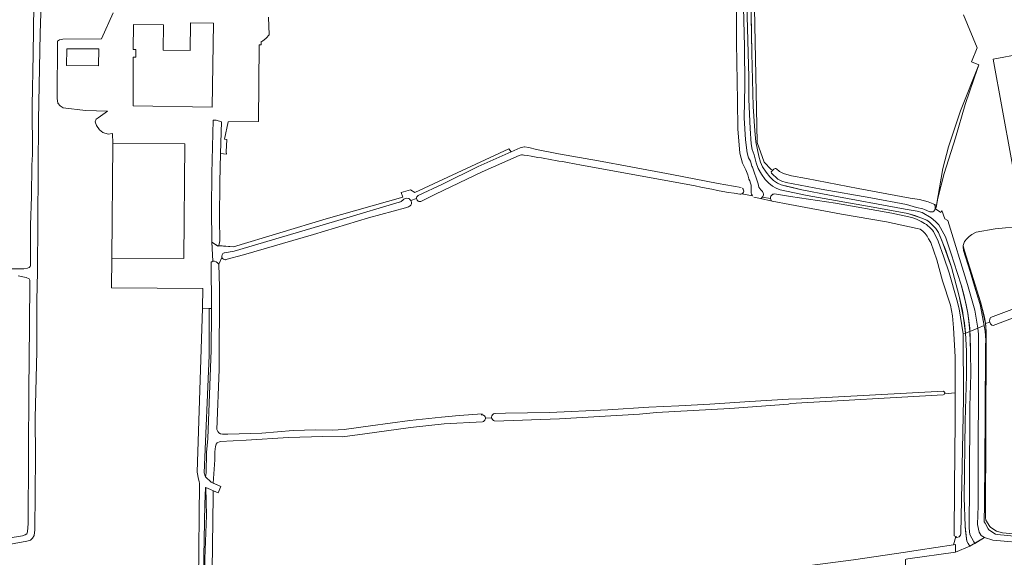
# Model space of a CAD drawing. Header units: metres. Extents: x 209813 to 223847, y 571801 to 587119.
# Tile 672 of 746: x 218797 to 219303, y 585159 to 585435. Entities that reach past the tile are written whole.
import ezdxf

# ---------------------------------------------------------------- set-up
doc = ezdxf.new("R2010")
doc.units = ezdxf.units.M
for name, color, linetype, lineweight in [('B-RO-GK-BESCHOEIING-G', 8, 'GK-BESCHOEIING', 0), ('B-RO-GR-GRAS-GV', 8, 'Continuous', 0), ('B-RO-OG-BEBOUWING-GV', 8, 'Continuous', 0), ('B-RO-OG-TERREIN_CULTUURSCHEIDING-GV', 8, 'Continuous', 0), ('B-RO-OG-TERREIN_ERF-GV', 8, 'Continuous', 0), ('B-RO-VH-ONVERHARD-GV', 8, 'Continuous', 0)]:
    doc.layers.add(name, color=color, linetype=linetype, lineweight=lineweight)
doc.linetypes.add('GK-BESCHOEIING', pattern='A,30,-5,[1,NLCS.shx,S=1,R=0,X=0,Y=0],-5', length=40)

msp = doc.modelspace()

# ---------------------------------------------------------------- linework, layer by layer
at = {"layer": 'B-RO-GK-BESCHOEIING-G', "flags": 128}
for points in [[(218895.846, 585320.757), (218898.385, 585319.058)], [(218898.385, 585319.058), (218899.089, 585318.586)]]:
    msp.add_lwpolyline(points, dxfattribs=at)
at = {"layer": 'B-RO-GR-GRAS-GV', "flags": 128}
for points in [[(219172.444, 585352.153), (219171.982, 585353.022), (219171.968, 585353.197), (219171.387, 585355.291), (219170.418, 585357.968), (219168.714, 585361.244), (219167.361, 585366.528), (219166.281, 585378.896), (219166.164, 585393.354), (219165.621, 585423.133), (219165.469, 585456.79)], [(219174.422, 585458.285), (219176.227, 585371.915), (219179.813, 585361.899), (219183.464, 585358.089), (219184.206, 585357.791), (219184.688, 585358.267), (219185.44, 585358.516), (219185.809, 585358.5), (219186.193, 585358.33), (219187.706, 585357.109), (219189.791, 585356.037), (219193.786, 585354.835), (219201.627, 585353.484), (219228.148, 585348.339), (219254.783, 585343.297), (219259.716, 585342.642), (219264.147, 585341.443), (219268.361, 585339.706), (219271.57, 585358.651), (219274.571, 585369.779), (219280.672, 585388.166), (219290.164, 585411.85), (219286.456, 585413.359), (219289.374, 585420.533), (219282.317, 585437.466)], [(218808.212, 585448.959), (218807.497, 585427.921), (218806.669, 585383.502), (218806.156, 585305.406), (218805.855, 585290.701), (218805.847, 585264.755), (218805.094, 585230.312), (218805.263, 585210.532), (218804.9, 585172.897), (218804.445, 585170), (218803.676, 585168.58), (218802.58, 585167.589), (218800.642, 585167.038), (218766.11, 585160.7)], [(218789.768, 585307.109), (218799.107, 585307.109), (218801.111, 585307.362), (218801.935, 585307.714), (218802.454, 585308.199), (218802.603, 585308.702), (218802.533, 585312.829), (218802.678, 585329.541), (218803.047, 585344.127), (218803.319, 585360.361), (218803.558, 585365.771), (218803.466, 585390.88), (218804.045, 585417.303), (218804.307, 585442.438), (218804.313, 585447.303), (218803.88, 585447.631), (218802.818, 585447.458), (218772.076, 585441.163)], [(218887.872, 585046.72), (218889.545, 585196.808), (218889.343, 585197.776), (218888.908, 585199.018), (218888.346, 585202.62), (218891.034, 585286.768), (218891.253, 585296.996), (218844.259, 585297.318), (218844.461, 585312.584), (218844.917, 585371.451), (218844.828, 585376.472), (218842.48, 585376.24), (218839.801, 585377.034), (218838.081, 585378.39), (218836.593, 585380.738), (218835.898, 585382.491), (218836.295, 585383.98), (218837.453, 585384.608), (218842.149, 585388.081), (218830.897, 585388.452), (218819.445, 585389.773), (218817.858, 585390.805), (218816.667, 585392.154), (218816.253, 585394.596), (218816.518, 585423.998), (218817.501, 585424.658), (218819.247, 585425.055), (218839.04, 585425.122), (218845.126, 585438.517)], [(218924.906, 585436.319), (218925.329, 585427.217), (218923.742, 585425.471), (218921.903, 585424.032), (218921.228, 585423.794), (218921.149, 585422.167), (218920.228, 585422.095), (218919.752, 585382.646), (218904.274, 585382.566), (218902.408, 585373.634), (218903.524, 585373.436), (218903.242, 585367.158), (218903.4, 585365.977), (218900.291, 585366.276), (218899.892, 585351.47), (218899.797, 585332.65), (218899.875, 585321.367), (218899.664, 585319.632), (218899.346, 585318.926), (218906.966, 585318.37), (218954.67, 585332.737), (218994.049, 585343.875), (218993.22, 585346.249), (218998.055, 585347.573), (219000.158, 585346.318), (219048.609, 585368.699), (219049.673, 585367.202), (219054.356, 585369.23), (219056.402, 585369.674), (219056.585, 585369.68), (219058.74, 585369.35), (219062.709, 585368.413), (219073.974, 585366.095), (219094.669, 585362.532), (219111.301, 585359.406), (219132.322, 585355.509), (219156.114, 585350.935), (219167.897, 585348.802)], [(219053.757, 585365.241), (219034.84, 585356.823), (219010.896, 585345.455), (219003.352, 585341.703)], [(219056.347, 585365.475), (219056.232, 585365.5)], [(219084.983, 585360.403), (219084.969, 585360.405)], [(219144.346, 585349.658), (219084.983, 585360.403)], [(219001.081, 585343.118), (218998.158, 585342.06)], [(219168.277, 585345.513), (219173.722, 585344.616)], [(219177.889, 585343.15), (219174.444, 585343.857)], [(219177.889, 585343.15), (219183.866, 585341.746)], [(218995.328, 585338.379), (218976.37, 585333.2), (218948.189, 585324.65), (218912.062, 585314.281), (218903.098, 585311.762)], [(219260.057, 585327.347), (219258.38, 585327.813), (219242.748, 585331.145), (219219.528, 585335.163), (219192.995, 585340.048), (219183.866, 585341.746)], [(219312.764, 585329.006), (219298.617, 585327.608), (219288.727, 585325.904), (219286.582, 585324.68), (219285.211, 585323.659), (219283.964, 585322.398), (219282.836, 585321.061), (219282.122, 585319.07), (219282.708, 585316.247), (219290.943, 585289.987), (219292.993, 585282.148), (219293.657, 585278.959), (219295.801, 585279.567), (219295.668, 585280.15), (219295.827, 585281.181), (219295.986, 585281.737), (219296.174, 585282.005), (219307.098, 585286.173)], [(219041.443, 585232.744), (219046.809, 585232.905), (219069.354, 585233.222), (219099.475, 585234.509), (219120.426, 585235.991), (219135.872, 585236.645), (219151.846, 585237.42), (219172.505, 585238.922), (219192.272, 585240.001), (219199.029, 585240.194), (219272.066, 585244.115), (219272.604, 585243.465), (219272.521, 585242.856), (219278.051, 585243.376), (219278.067, 585261.813), (219277.143, 585276.63), (219276.533, 585282.948), (219275.557, 585288.39), (219271.545, 585300.91), (219268.588, 585311.708), (219265.453, 585320.489), (219264.343, 585322.432)], [(218901.051, 585312.867), (218899.381, 585309.381), (218899.742, 585297.648), (218899.586, 585255.329), (218898.463, 585224.4)], [(218791.142, 585168.683), (218798.503, 585169.83), (218799.928, 585170.283), (218800.657, 585170.849), (218801.027, 585171.878), (218801.428, 585176.219), (218801.68, 585246.036), (218801.98, 585259.603), (218802.272, 585299.175), (218802.239, 585301.178), (218801.859, 585301.894), (218800.309, 585302.654), (218796.198, 585303.361)], [(219362.781, 585302.763), (219297.528, 585277.916), (219296.912, 585278.112), (219296.488, 585278.403), (219296.197, 585278.747), (219295.906, 585279.171), (219295.801, 585279.567)], [(219293.657, 585278.959), (219293.853, 585274.966), (219293.879, 585272.77), (219293.959, 585271.447), (219293.919, 585269.762), (219293.602, 585179.203), (219293.8, 585177.973), (219295.857, 585174.645), (219296.376, 585174.043), (219299.29, 585172.271), (219302.3, 585171.444), (219318.737, 585169.856), (219326.377, 585169.294), (219329.651, 585168.765), (219331.602, 585168.137), (219333.429, 585167.102), (219334.728, 585165.822), (219335.623, 585164.312), (219336.121, 585162.991), (219336.443, 585161.403), (219335.916, 585147.496)], [(219277.112, 585165.162), (219278.224, 585165.325), (219278.224, 585161.383), (219285.612, 585164.504), (219284.63, 585165.897), (219283.99, 585167.166), (219283.333, 585172.441), (219283.072, 585174.891), (219282.529, 585189.542), (219283.114, 585228.978), (219283.887, 585252.169), (219283.827, 585264.948), (219283.372, 585274.044), (219282.145, 585273.577), (219282.299, 585240.189), (219280.887, 585171.046), (219280.792, 585170.121), (219280.031, 585169.36), (219278.881, 585169.031), (219278.246, 585169.424)], [(219271.895, 585242.316), (219193.214, 585237.897), (219192.263, 585237.521), (219162.139, 585235.247), (219124.463, 585233.236), (219115.772, 585232.416), (219074.55, 585229.991), (219041.239, 585228.8)], [(219045.324, 585133.037), (219079.228, 585138.537), (219225.704, 585157.43), (219252.414, 585161.415), (219258.9, 585162.502), (219277.112, 585165.162), (219278.246, 585169.424), (219277.511, 585169.879), (219277.659, 585194.963), (219278.039, 585228.813), (219278.051, 585243.376)], [(218901.31, 585222.017), (218904.124, 585222.149), (218921.596, 585222.658), (218937.604, 585223.992), (218949.346, 585224.271), (218957.714, 585224.075), (218963.938, 585224.562), (218977.464, 585226.312), (218997.622, 585229.156), (219013.897, 585230.795), (219022.937, 585231.638), (219034.786, 585232.521)], [(219035, 585228.46), (219015.294, 585227.374), (218997.936, 585225.478), (218974.473, 585222.201), (218963.085, 585220.631), (218952.89, 585220.853), (218935.302, 585220.335), (218913.444, 585219.071), (218900.164, 585218.355), (218898.508, 585217.638), (218898.063, 585216.934), (218897.683, 585215.746), (218897.416, 585212.964), (218897.416, 585208.86), (218896.502, 585196.918), (218900.539, 585195.157), (218899.11, 585191.879), (218896.5, 585193.017), (218896.499, 585190.284), (218895.962, 585152.422)], [(219039.704, 585230.458), (219036.513, 585230.334)]]:
    msp.add_lwpolyline(points, dxfattribs=at)
at = {"layer": 'B-RO-GR-GRAS-GV'}
for points in [[(219056.232, 585365.5, 0.1829299), (219053.757, 585365.241)], [(219084.969, 585360.405, 0.0080193), (219056.347, 585365.475)], [(219167.208, 585345.371, -0.0153703), (219144.346, 585349.658)], [(219167.897, 585348.802, -0.0242041), (219168.033, 585348.769)], [(219173.166, 585347.743, 0.1033777), (219172.444, 585352.153)], [(219173.722, 585344.616, -0.2243961), (219173.166, 585347.743)], [(219003.352, 585341.703, -0.5030707), (219001.081, 585343.118)], [(219178.822, 585343.776, -0.1239182), (219177.889, 585343.15)], [(219183.866, 585341.746, -0.1957783), (219183.052, 585343.08)], [(218997.409, 585339.188, -0.1207077), (218995.328, 585338.379)], [(218998.158, 585342.06, -0.4613891), (218997.409, 585339.188)], [(219264.343, 585322.432, 0.1331027), (219260.057, 585327.347)], [(218902.851, 585311.72, -0.327611), (218901.051, 585312.867)], [(218903.098, 585311.762, -0.0544279), (218902.851, 585311.72)], [(219041.26, 585232.724, -0.0353701), (219041.443, 585232.744)], [(218898.463, 585224.4, 0.3275896), (218901.31, 585222.017)]]:
    msp.add_lwpolyline(points, format="xyb", dxfattribs=at)
for centre, radius, start, end in [((219167.524, 585347.087), 1.745, 259.57045, 52.52961), ((219271.825, 585243.03), 0.717, 275.60608, 343.77468), ((219034.721, 585230.233), 1.795, 278.93489, 104.09581), ((219041.625, 585230.806), 1.952, 100.7684, 257.83101)]:
    msp.add_arc(centre, radius, start, end, dxfattribs=at)
at = {"layer": 'B-RO-OG-BEBOUWING-GV', "flags": 128}
for points in [[(218855.471, 585419.704), (218856.749, 585419.683), (218856.682, 585415.694), (218855.465, 585415.714), (218855.432, 585390.77), (218896.032, 585390.144), (218896.696, 585433.227), (218884.915, 585433.409), (218884.697, 585419.234), (218870.831, 585419.448), (218871.046, 585432.334), (218855.488, 585432.594)], [(218821.221, 585420.056), (218821.182, 585411.456), (218837.653, 585411.383), (218837.691, 585419.983)], [(219297.559, 585414.744), (219311.385, 585338.778), (219332.767, 585342.66), (219325.594, 585382.13), (219347.974, 585386.352), (219341.301, 585422.997)], [(218881.969, 585371.164), (218844.917, 585371.451), (218844.461, 585312.584), (218881.513, 585312.297)]]:
    msp.add_lwpolyline(points, close=True, dxfattribs=at)
at = {"layer": 'B-RO-OG-TERREIN_CULTUURSCHEIDING-GV', "flags": 128}
for points in [[(219266.861, 585326.172), (219269.254, 585321.277), (219272.154, 585313.094), (219274.857, 585304.898), (219278.771, 585291.163), (219280.017, 585286.406), (219282.145, 585273.577), (219283.372, 585274.044), (219281.742, 585285.545), (219280.114, 585292.953), (219276.017, 585307.959), (219271.119, 585321.607), (219269.471, 585325.642), (219267.975, 585327.733), (219264.784, 585330.969), (219263.381, 585332.096), (219257.322, 585334.347), (219253.652, 585335.512), (219235.772, 585338.704), (219201.824, 585344.725), (219188.023, 585347.627), (219185.88, 585348.397), (219184.1, 585349.478), (219182.231, 585350.998), (219180.249, 585352.915), (219178.351, 585355.742), (219176.759, 585358.621), (219175.712, 585361.497), (219174.635, 585365.637), (219173.644, 585368.315), (219173.122, 585371.255), (219172.628, 585379.2), (219171.982, 585393.987), (219171.845, 585405.551), (219169.829, 585480.843)], [(219168.823, 585454.878), (219169.761, 585421.272), (219169.929, 585401.152), (219169.563, 585384.648), (219170.272, 585373.233), (219171.106, 585366.557), (219171.732, 585364.004), (219172.683, 585362.394), (219173.501, 585359.746), (219173.808, 585359.186), (219176.694, 585350.616)], [(219172.746, 585458.245), (219173.501, 585417.775), (219174.221, 585390.513), (219174.985, 585377.876), (219175.472, 585372.195), (219176.972, 585364.836), (219177.907, 585361.9), (219178.951, 585359.437), (219180.745, 585356.723), (219182.64, 585354.31), (219184.6, 585352.394), (219186.589, 585351.108), (219188.525, 585350.107), (219195.052, 585348.575), (219199.098, 585347.546), (219213.345, 585344.886), (219252.247, 585337.686), (219258.45, 585336.713), (219261.076, 585336.051), (219265.653, 585333.257), (219267.855, 585331.374), (219269.516, 585329.58), (219272.963, 585323.419), (219275.95, 585314.753), (219278.978, 585305.062), (219281.268, 585298.343), (219283.597, 585288.575), (219284.515, 585284.268), (219285.474, 585276.498), (219285.572, 585274.881)], [(219289.599, 585276.485), (219288.043, 585285.86), (219284.265, 585299.026), (219274.236, 585331.869), (219272.701, 585332.673), (219271.188, 585336.919), (219270.578, 585335.99), (219267.886, 585337.892), (219268.149, 585338.456), (219268.361, 585339.706), (219267.18, 585340.154), (219267.685, 585339.535), (219267.79, 585338.871), (219267.709, 585338.068), (219267.466, 585337.306), (219267.077, 585336.633), (219266.51, 585336.349), (219265.613, 585336.262), (219265.029, 585336.332), (219262.208, 585337.503), (219261.421, 585337.93), (219258.143, 585338.598), (219252.898, 585340.095), (219234.702, 585343.519), (219209.13, 585347.991), (219191.067, 585351.452), (219188.85, 585352.03), (219186.768, 585353.168), (219183.57, 585356.14), (219183.32, 585356.87), (219184.206, 585357.791), (219183.464, 585358.089), (219179.813, 585361.899), (219176.227, 585371.915), (219174.422, 585458.285)], [(219178.015, 585347.619), (219178.563, 585347.097)], [(219178.822, 585343.776), (219183.052, 585343.08)], [(219185.144, 585345.482), (219193.291, 585344.138), (219216.519, 585340.804), (219245.505, 585335.556), (219255.748, 585333.354), (219258.178, 585332.55), (219260.451, 585331.312)], [(219318.737, 585169.856), (219302.3, 585171.444), (219299.29, 585172.271), (219296.376, 585174.043), (219295.857, 585174.645), (219293.8, 585177.973), (219293.602, 585179.203), (219293.919, 585269.762), (219293.959, 585271.447), (219293.853, 585273.96), (219293.721, 585277.419), (219293.657, 585278.959), (219291.703, 585287.242), (219290.943, 585289.987), (219282.708, 585316.247), (219282.122, 585319.07), (219282.075, 585318.197), (219282.307, 585316.477), (219285.686, 585305.634), (219289.627, 585292.485), (219290.83, 585288.731), (219293.352, 585275.014), (219293.73, 585270.318), (219293.605, 585267.516), (219293.382, 585231.306), (219292.995, 585186.049), (219292.938, 585176.975), (219293.429, 585176.279), (219294.937, 585173.491), (219295.305, 585172.952), (219298.795, 585170.663), (219299.506, 585170.501), (219318.863, 585168.701)]]:
    msp.add_lwpolyline(points, dxfattribs=at)
at = {"layer": 'B-RO-OG-TERREIN_CULTUURSCHEIDING-GV'}
for points in [[(219176.694, 585350.616, 0.1510686), (219178.015, 585347.619)], [(219178.563, 585347.097, -0.4290845), (219178.822, 585343.776)], [(219183.052, 585343.08, -0.4691095), (219185.144, 585345.482)], [(219260.451, 585331.312, -0.1367033), (219266.861, 585326.172)]]:
    msp.add_lwpolyline(points, format="xyb", dxfattribs=at)
at = {"layer": 'B-RO-OG-TERREIN_CULTUURSCHEIDING-GV', "flags": 128}
msp.add_lwpolyline([(219285.572, 585274.881), (219285.741, 585269.325), (219285.87, 585264.901), (219285.991, 585252.967), (219285.603, 585236.486), (219285.305, 585196.144), (219285.179, 585173.817), (219285.552, 585170.47), (219287.587, 585166.81), (219288.116, 585165.981), (219293.084, 585168.912), (219291.38, 585169.982), (219290.281, 585171.783), (219289.536, 585175.65), (219289.726, 585185.337), (219289.993, 585273.489), (219289.599, 585276.485)], close=True, dxfattribs=at)
at = {"layer": 'B-RO-OG-TERREIN_ERF-GV', "flags": 128}
for points in [[(218845.126, 585438.517), (218839.04, 585425.122), (218819.247, 585425.055), (218817.501, 585424.658), (218816.518, 585423.998), (218816.253, 585394.596), (218816.667, 585392.154), (218817.858, 585390.805), (218819.445, 585389.773), (218830.897, 585388.452), (218842.149, 585388.081), (218837.453, 585384.608), (218836.295, 585383.98), (218835.898, 585382.491), (218836.593, 585380.738), (218838.081, 585378.39), (218839.801, 585377.034), (218842.48, 585376.24), (218844.828, 585376.472), (218844.917, 585371.451), (218881.969, 585371.164), (218881.513, 585312.297), (218844.461, 585312.584), (218844.259, 585297.318), (218891.253, 585296.996), (218891.034, 585286.768), (218895.676, 585286.702), (218895.559, 585310.393), (218896.273, 585310.974), (218895.841, 585320.88), (218895.598, 585337.9), (218895.797, 585356.072), (218896.535, 585383.444), (218898.032, 585383.403), (218900.791, 585382.555), (218900.291, 585366.276), (218903.4, 585365.977), (218903.242, 585367.158), (218903.524, 585373.436), (218902.408, 585373.634), (218904.274, 585382.566), (218919.752, 585382.646), (218920.228, 585422.095), (218921.149, 585422.167), (218921.228, 585423.794), (218921.903, 585424.032), (218923.742, 585425.471), (218925.329, 585427.217), (218924.906, 585436.319)], [(219282.317, 585437.466), (219289.374, 585420.533), (219286.456, 585413.359), (219290.164, 585411.85), (219287.747, 585404.97), (219283.073, 585391.444), (219278.175, 585374.359), (219272.367, 585355.921), (219269.151, 585343.353), (219268.149, 585338.456), (219267.886, 585337.892), (219270.578, 585335.99), (219271.188, 585336.919), (219272.701, 585332.673), (219274.236, 585331.869), (219284.265, 585299.026), (219288.043, 585285.86), (219289.599, 585276.485), (219292.912, 585277.939), (219290.83, 585288.731), (219287.898, 585298.134), (219285.686, 585305.634), (219282.307, 585316.477), (219282.075, 585318.197), (219282.122, 585319.07), (219282.836, 585321.061), (219283.964, 585322.398), (219285.211, 585323.659), (219286.582, 585324.68), (219288.727, 585325.904), (219298.617, 585327.608), (219312.764, 585329.006)], [(219311.385, 585338.778), (219297.559, 585414.744), (219341.301, 585422.997)], [(219293.084, 585168.912), (219285.612, 585164.504), (219278.224, 585161.383), (219253.595, 585158.092), (219252.721, 585157.831), (219252.492, 585157.688), (219253.336, 585099.152), (219251.534, 585099.128), (219251.755, 585095.242)], [(219331.548, 585158.014), (219330.416, 585161.299), (219329.412, 585162.872), (219327.612, 585164.067), (219322.766, 585165.524), (219316.761, 585165.96), (219297.41, 585167.689), (219293.084, 585168.912)]]:
    msp.add_lwpolyline(points, dxfattribs=at)
for points in [[(218884.915, 585433.409), (218896.696, 585433.227), (218896.032, 585390.144), (218855.432, 585390.77), (218855.465, 585415.714), (218856.682, 585415.694), (218856.749, 585419.683), (218855.471, 585419.704), (218855.488, 585432.594), (218871.046, 585432.334), (218870.831, 585419.448), (218884.697, 585419.234)], [(218837.653, 585411.383), (218821.182, 585411.456), (218821.221, 585420.056), (218837.691, 585419.983)]]:
    msp.add_lwpolyline(points, close=True, dxfattribs=at)
at = {"layer": 'B-RO-VH-ONVERHARD-GV', "flags": 128}
for points in [[(219169.829, 585480.843), (219171.845, 585405.551), (219171.982, 585393.987), (219172.628, 585379.2), (219173.122, 585371.255), (219173.644, 585368.315), (219174.635, 585365.637), (219175.712, 585361.497), (219176.759, 585358.621), (219178.351, 585355.742), (219180.249, 585352.915), (219182.231, 585350.998), (219184.1, 585349.478), (219185.88, 585348.397), (219188.023, 585347.627), (219201.824, 585344.725), (219235.772, 585338.704), (219253.652, 585335.512), (219260.88, 585333.122), (219263.381, 585332.096), (219264.784, 585330.969), (219267.975, 585327.733), (219269.471, 585325.642), (219273.174, 585316.444), (219276.017, 585307.959), (219280.114, 585292.953), (219282.832, 585279.25), (219283.372, 585274.044)], [(219285.572, 585274.881), (219285.063, 585279.977), (219284.515, 585284.268), (219282.563, 585293.214), (219281.268, 585298.343), (219278.978, 585305.062), (219275.95, 585314.753), (219272.963, 585323.419), (219269.516, 585329.58), (219267.855, 585331.374), (219265.653, 585333.257), (219261.076, 585336.051), (219258.45, 585336.713), (219252.247, 585337.686), (219213.345, 585344.886), (219199.098, 585347.546), (219191.174, 585349.467), (219188.525, 585350.107), (219186.589, 585351.108), (219184.6, 585352.394), (219182.64, 585354.31), (219180.745, 585356.723), (219178.951, 585359.437), (219177.907, 585361.9), (219176.972, 585364.836), (219175.472, 585372.195), (219174.985, 585377.876), (219174.221, 585390.513), (219173.501, 585417.775), (219172.622, 585464.895)], [(219001.955, 585344.721), (219014.459, 585350.467), (219032.764, 585359.525), (219049.673, 585367.202), (219048.609, 585368.699), (219000.158, 585346.318), (218998.055, 585347.573), (218993.22, 585346.249), (218994.049, 585343.875), (218954.67, 585332.737), (218906.966, 585318.37), (218899.347, 585319.056), (218899.089, 585318.586), (218895.846, 585320.757), (218896.273, 585310.974)], [(218997.47, 585342.865), (218997.936, 585342.324)], [(218902.327, 585315.275), (218907.38, 585316.175), (218963.463, 585332.77), (218992.194, 585341.33)], [(218899.381, 585309.381), (218901.051, 585312.867)], [(218894.52, 585286.719), (218891.034, 585286.768), (218888.346, 585202.62), (218888.908, 585199.018), (218889.343, 585197.776), (218889.545, 585196.808), (218887.872, 585046.72), (218887.168, 585001.042), (218887.523, 584983.565), (218887.293, 584931.816), (218886.282, 584852.168), (218885.677, 584831.427), (218885.328, 584802.118), (218887.048, 584802.151), (218887.582, 584802.62), (218889.92, 584940.9), (218889.981, 584990.549), (218891.486, 585149.908), (218892.215, 585186.15), (218892.511, 585194.757)], [(218892.81, 585194.627), (218899.11, 585191.879), (218900.539, 585195.157), (218895.531, 585197.341), (218892.569, 585200.23)], [(218887.582, 584802.62), (218888.258, 584802.682), (218888.61, 584824.431), (218889.68, 584893.195), (218889.896, 584905.021), (218890.136, 584927.249), (218890.594, 584978.789), (218890.811, 584994.987), (218891.719, 584995.605), (218892.524, 584995.627), (218892.582, 584998.9), (218892.402, 584998.872), (218890.841, 584999.795), (218890.586, 585004.665), (218890.984, 585036.802), (218891.058, 585059.344), (218891.352, 585072.956), (218891.186, 585089.686), (218891.578, 585110.459), (218891.623, 585123.3), (218892.319, 585158.085), (218893.061, 585180.365), (218892.81, 585194.627), (218892.511, 585194.757)]]:
    msp.add_lwpolyline(points, dxfattribs=at)
for points in [[(219268.149, 585338.456), (219269.151, 585343.353), (219272.367, 585355.921), (219278.175, 585374.359), (219283.073, 585391.444), (219287.747, 585404.97), (219290.164, 585411.85), (219280.672, 585388.166), (219274.571, 585369.779), (219271.57, 585358.651)], [(218895.676, 585286.702), (218894.52, 585286.719), (218894.52, 585262.455), (218891.835, 585202.223), (218892.356, 585200.437), (218892.569, 585200.23), (218892.851, 585202.228), (218893.108, 585212.66), (218893.714, 585219.783), (218895.419, 585265.201), (218895.688, 585284.2)], [(219288.116, 585165.981), (219286.495, 585168.687), (219285.552, 585170.47), (219285.179, 585173.817), (219285.305, 585196.144), (219285.603, 585236.486), (219285.991, 585252.967), (219285.87, 585264.901), (219285.687, 585272.984), (219285.572, 585274.881), (219283.372, 585274.044), (219283.827, 585264.948), (219283.887, 585252.169), (219283.114, 585228.978), (219282.529, 585189.542), (219283.072, 585174.891), (219283.681, 585170.01), (219283.99, 585167.166), (219284.63, 585165.897), (219285.612, 585164.504)]]:
    msp.add_lwpolyline(points, close=True, dxfattribs=at)
at = {"layer": 'B-RO-VH-ONVERHARD-GV'}
for points in [[(218993.941, 585342.199, -0.3363365), (218996.938, 585343.222)], [(218996.938, 585343.222, -0.13636), (218997.47, 585342.865)], [(219001.081, 585343.118, -0.2982908), (219001.955, 585344.721)], [(218992.194, 585341.33, -0.0249219), (218992.317, 585341.359)], [(218992.317, 585341.359, 0.1472798), (218993.941, 585342.199)], [(218997.936, 585342.324, -0.0422661), (218998.158, 585342.06)], [(218901.051, 585312.867, -0.4266188), (218902.15, 585315.229)], [(218902.15, 585315.229, -0.0409736), (218902.327, 585315.275)], [(218896.273, 585310.974, -0.3060461), (218899.381, 585309.381)]]:
    msp.add_lwpolyline(points, format="xyb", dxfattribs=at)

doc.saveas('drawing.dxf')
